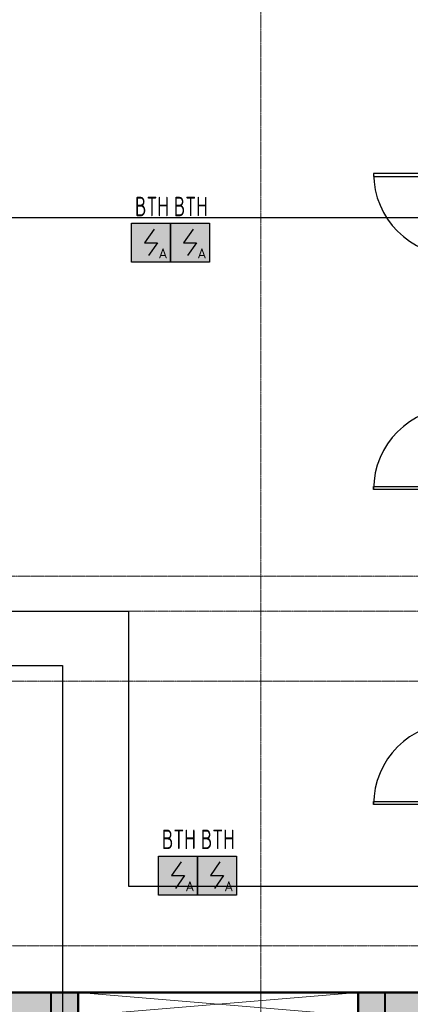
# Model space of a CAD drawing. Header units: millimetres. Extents: x -135639 to 224623, y -383017 to -59102.
# Tile 397 of 494: x 67913 to 72935, y -146871 to -134220. Entities that reach past the tile are written whole.
import ezdxf
from ezdxf.enums import TextEntityAlignment as Align

# ---------------------------------------------------------------- set-up
doc = ezdxf.new("R2010")
doc.units = ezdxf.units.MM
doc.linetypes.add('CONTINOUS', pattern=[0])
doc.linetypes.add('Линия сетки', pattern=[25, 20, -2.5, 0, -2.5])
for name, color, linetype, lineweight in [('#СПС_КЛ_R3', 190, 'Continuous', 30), ('A-200-M_WALL', 7, 'Continuous', 18), ('A-200-M_WALL_EXT', 7, 'Continuous', 18), ('A-200-M_WALL_INT', 7, 'Continuous', 18), ('A-200-M_WALL_PAT', 7, 'Continuous', 40), ('A-314-M_WINDOW', 7, 'Continuous', 18), ('A-325-M_DOOR', 7, 'Continuous', 18), ('A-325-M_DOOR__FRAME', 7, 'Continuous', 30), ('A-325-M_DOOR_PANEL', 7, 'Continuous', 30), ('Z-030-M_GRID', 7, 'Continuous', 9), ('Z-060-M_DETAIL', 7, 'Continuous', 18), ('ПС', 7, 'Continuous', 40), ('СС-011-ПОЖ-СИГНАЛИЗАЦИЯ', 1, 'Continuous', 30)]:
    doc.layers.add(name, color=color, linetype=linetype, lineweight=lineweight)
doc.styles.add('1111', font='isocpeur.ttf')

# ---------------------------------------------------------------- blocks, each defined once
blk = doc.blocks.new('101_Дверь_Однопольная - _ПЧ_Мет_1000х2000_ВРУ_ГРЩ_EIS60_Л-4454155-B1_-7_650_')
at = {"layer": 'A-325-M_DOOR', "color": 253, "lineweight": 30, "true_color": 0xaaaaaa}
for p, q in [((-585, 100), (-600, 100)), ((-600, 100), (-600, -15)), ((-585, -15), (-585, 100)), ((600, 100), (585, 100)), ((585, 100), (585, -15)), ((600, -15), (600, 100)), ((-600, -15), (-585, -15)), ((585, -15), (600, -15))]:
    blk.add_line(p, q, dxfattribs=at)
at = {"layer": 'A-325-M_DOOR__FRAME', "color": 253, "true_color": 0xaaaaaa}
for p, q in [((-525, 100), (-585, 100)), ((-585, 100), (-585, -15)), ((-525, 60), (-525, 100)), ((-515, 60), (-525, 60)), ((-515, -15), (-515, 60)), ((525, 60), (515, 60)), ((515, 60), (515, -15)), ((585, 100), (525, 100)), ((525, 100), (525, 60)), ((585, -15), (585, 100)), ((-585, -15), (-515, -15)), ((515, -15), (585, -15))]:
    blk.add_line(p, q, dxfattribs=at)
at = {"layer": 'A-325-M_DOOR_PANEL', "color": 253, "true_color": 0xaaaaaa}
for p, q in [((525, 1150), (485, 1150)), ((485, 1150), (485, 100)), ((525, 100), (525, 1150)), ((485, 100), (525, 100))]:
    blk.add_line(p, q, dxfattribs=at)
blk.add_arc((525, 100), 1050, 90, 180, dxfattribs=at)
blk = doc.blocks.new('101_Дверь_Однопольная - _ПЧ_Мет_1000х2000_ВРУ_ГРЩ_EIS60_Пр-4457117-B1_-7_650_')
at = {"layer": 'A-325-M_DOOR', "color": 253, "lineweight": 30, "true_color": 0xaaaaaa}
for p, q in [((-600, 100), (-585, 100)), ((-600, -15), (-600, 100)), ((-585, 100), (-585, -15)), ((585, -15), (585, 100)), ((585, 100), (600, 100)), ((600, 100), (600, -15)), ((-585, -15), (-600, -15)), ((600, -15), (585, -15))]:
    blk.add_line(p, q, dxfattribs=at)
at = {"layer": 'A-325-M_DOOR__FRAME', "color": 253, "true_color": 0xaaaaaa}
for p, q in [((-585, 100), (-525, 100)), ((-585, -15), (-585, 100)), ((-525, 100), (-525, 60)), ((-525, 60), (-515, 60)), ((-515, 60), (-515, -15)), ((515, 60), (525, 60)), ((515, -15), (515, 60)), ((525, 100), (585, 100)), ((525, 60), (525, 100)), ((585, 100), (585, -15)), ((-515, -15), (-585, -15)), ((585, -15), (515, -15))]:
    blk.add_line(p, q, dxfattribs=at)
at = {"layer": 'A-325-M_DOOR_PANEL', "color": 253, "true_color": 0xaaaaaa}
for p, q in [((-525, 1150), (-485, 1150)), ((-525, 100), (-525, 1150)), ((-485, 1150), (-485, 100)), ((-485, 100), (-525, 100))]:
    blk.add_line(p, q, dxfattribs=at)
blk.add_arc((-525, 100), 1050, 0, 90, dxfattribs=at)
blk = doc.blocks.new('101_Дверь_Однопольная - _ПЧ_Мет_1000х2000_Тех помещения_EI60_Пр-4449780-B1_-7_650_')
at = {"layer": 'A-325-M_DOOR', "color": 253, "lineweight": 30, "true_color": 0xaaaaaa}
for p, q in [((-600, 100), (-585, 100)), ((-600, -15), (-600, 100)), ((-585, 100), (-585, -15)), ((585, -15), (585, 100)), ((585, 100), (600, 100)), ((600, 100), (600, -15)), ((-585, -15), (-600, -15)), ((600, -15), (585, -15))]:
    blk.add_line(p, q, dxfattribs=at)
at = {"layer": 'A-325-M_DOOR__FRAME', "color": 253, "true_color": 0xaaaaaa}
for p, q in [((-585, 100), (-525, 100)), ((-585, -15), (-585, 100)), ((-525, 100), (-525, 60)), ((-525, 60), (-515, 60)), ((-515, 60), (-515, -15)), ((515, 60), (525, 60)), ((515, -15), (515, 60)), ((525, 100), (585, 100)), ((525, 60), (525, 100)), ((585, 100), (585, -15)), ((-515, -15), (-585, -15)), ((585, -15), (515, -15))]:
    blk.add_line(p, q, dxfattribs=at)
at = {"layer": 'A-325-M_DOOR_PANEL', "color": 253, "true_color": 0xaaaaaa}
for p, q in [((-525, 1150), (-485, 1150)), ((-525, 100), (-525, 1150)), ((-485, 1150), (-485, 100)), ((-485, 100), (-525, 100))]:
    blk.add_line(p, q, dxfattribs=at)
blk.add_arc((-525, 100), 1050, 0, 90, dxfattribs=at)
blk = doc.blocks.new('135_SLK_GD_AR_rvt-1-B1_-7_650_')
at = {"layer": 'A-200-M_WALL_PAT', "lineweight": 18, "true_color": 0xcbcbcb}
h = blk.add_hatch(color=9, dxfattribs=at)
h.paths.add_polyline_path([(80748, 45800), (80750, 45800), (80750, 46100), (80400, 46100), (80400, 45800), (80526, 45800)])
h.paths.add_polyline_path([(76781, 45800), (76800, 45800), (76800, 46100), (76450, 46100), (76450, 45800), (76770, 45800)])
at = {"layer": 'A-200-M_WALL', "color": 253, "lineweight": 40, "true_color": 0xaaaaaa}
for p, q in [((76450, 46100), (76450, 45800)), ((76800, 46100), (76450, 46100)), ((76450, 46100), (76800, 46100)), ((80750, 46100), (80400, 46100)), ((80400, 46100), (80750, 46100)), ((80750, 45800), (80750, 46100))]:
    blk.add_line(p, q, dxfattribs=at)
at = {"layer": 'A-200-M_WALL_INT', "color": 253, "lineweight": 40, "true_color": 0xaaaaaa}
for p, q in [((75350, 46100), (76450, 46100)), ((76800, 46102), (75352, 46102)), ((76800, 46100), (76800, 46102)), ((81575, 46102), (80400, 46102)), ((80400, 46102), (80400, 46100)), ((80750, 46100), (81575, 46100))]:
    blk.add_line(p, q, dxfattribs=at)
at = {"layer": 'A-325-M_DOOR', "color": 253, "lineweight": 18, "true_color": 0xaaaaaa, "rotation": 89.99999999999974}
for name, p in [('101_Дверь_Однопольная - _ПЧ_Мет_1000х2000_ВРУ_ГРЩ_EIS60_Л-4454155-B1_-7_650_', (81750, 56100)), ('101_Дверь_Однопольная - _ПЧ_Мет_1000х2000_ВРУ_ГРЩ_EIS60_Пр-4457117-B1_-7_650_', (81750, 53090)), ('101_Дверь_Однопольная - _ПЧ_Мет_1000х2000_Тех помещения_EI60_Пр-4449780-B1_-7_650_', (81750, 49040))]:
    blk.add_blockref(name, p, dxfattribs=at)
blk = doc.blocks.new('231_Отверстие прямоуг _Окно_Стена_ - Отверстие-2006471-B1_-7_650_')
at = {"layer": 'A-314-M_WINDOW', "color": 253, "lineweight": 50, "true_color": 0xaaaaaa}
for p, q in [((-1675, -150), (-1675, 150)), ((-1675, 150), (1925, 150)), ((1925, 150), (1925, -150)), ((1925, -150), (-1675, -150))]:
    blk.add_line(p, q, dxfattribs=at)
at = {"layer": 'Z-060-M_DETAIL', "color": 253, "true_color": 0xaaaaaa}
for p, q in [((-1675, 150), (-1675, -150)), ((1925, 150), (-1675, 150)), ((1925, 150), (-1675, -150)), ((-1675, 150), (1925, -150)), ((1925, 150), (1925, -150)), ((-1675, -150), (1925, -150))]:
    blk.add_line(p, q, dxfattribs=at)
blk = doc.blocks.new('135_SLK_GD_KR_rvt-1-B1_-7_650_')
at = {"layer": 'A-200-M_WALL_PAT', "lineweight": 9, "true_color": 0xaaaaaa}
h = blk.add_hatch(dxfattribs=at)
h.set_pattern_fill('FP_20', color=253, style=0, pattern_type=2)
h.set_pattern_definition([(45, (0, 0), (-314.309, 314.309), []), (45, (314.3, 0), (-314.309, 314.309), [555.625, -111.125, 3.353, -107.772])])
h.paths.add_polyline_path([(146549, 45800), (146627, 46100), (138750, 46100), (138750, 45800), (139122, 45800)])
h.paths.add_polyline_path([(137750, 45800), (137750, 46100), (130100, 46100), (130100, 45800), (131590, 45800)])
h.paths.add_polyline_path([(126500, 45800), (126500, 46100), (125500, 46100), (125500, 45800), (125941, 45800)])
h.paths.add_polyline_path([(121900, 45800), (121900, 46100), (80400, 46100), (80400, 45800), (120292, 45800)])
h.paths.add_polyline_path([(76770, 45800), (76800, 45800), (76800, 46100), (75400, 46100), (75400, 45800), (76769, 45800)])
at = {"layer": 'A-200-M_WALL_EXT', "color": 253, "lineweight": 40, "true_color": 0xaaaaaa}
for p, q in [((76800, 46100), (75400, 46100)), ((86950, 46100), (80400, 46100))]:
    blk.add_line(p, q, dxfattribs=at)
at = {"layer": 'A-314-M_WINDOW', "color": 253, "lineweight": 18, "true_color": 0xaaaaaa}
blk.add_blockref('231_Отверстие прямоуг _Окно_Стена_ - Отверстие-2006471-B1_-7_650_', (78475, 45950), dxfattribs=at)
blk = doc.blocks.new('-1 эт')
at = {"layer": 'Z-030-M_GRID', "color": 253, "linetype": 'Линия сетки', "true_color": 0xaaaaaa}
for p, q in [((79150, -19696.3), (79150, 133719.9)), ((154678.5, 51450), (-3681.2, 51450)), ((155950.9, 51000), (-3681.2, 51000)), ((155948.6, 50100), (-3681.2, 50100)), ((155948.8, 46700), (-3681, 46700))]:
    blk.add_line(p, q, dxfattribs=at)
at = {"lineweight": 5}
for name in ['135_SLK_GD_KR_rvt-1-B1_-7_650_', '135_SLK_GD_AR_rvt-1-B1_-7_650_']:
    blk.add_blockref(name, (0, 0), dxfattribs=at)
blk = doc.blocks.new('*U4706')
at = {"lineweight": 35, "true_color": 0xffffff}
h = blk.add_hatch(color=7, dxfattribs=at)
h.dxf.hatch_style = 1
h.paths.add_polyline_path([(0, 500), (0, 0), (500, 0), (500, 500)])
at = {"color": 1, "linetype": 'ByBlock', "lineweight": -2}
for p, q in [((289, 426), (167, 250)), ((167, 250), (333, 250)), ((333, 250), (219, 86))]:
    blk.add_line(p, q, dxfattribs=at)
at = {"color": 1, "linetype": 'ByBlock', "lineweight": -2, "ltscale": 0.1}
blk.add_lwpolyline([(0, 500), (500, 500), (500, 0), (0, 0)], close=True, dxfattribs=at)
at = {"color": 1, "linetype": 'ByBlock', "lineweight": -2, "ltscale": 1000, "style": '1111'}
blk.add_text('A', height=128, dxfattribs=at).set_placement((403, 49), align=Align.CENTER)
at = {"color": 0, "linetype": 'ByBlock', "lineweight": -2, "style": '1111'}
blk.add_attdef('INDEX', (-63, -235), '', height=125, dxfattribs=at)
at = {"color": 0, "linetype": 'ByBlock', "lineweight": -2, "style": '1111', "flags": 1}
for tag, p in [('NAME_DEVICE', (-64, -421)), ('NUM_POM', (-82, -847))]:
    blk.add_attdef(tag, p, '', height=125, dxfattribs=at)
at = {"color": 0, "linetype": 'ByBlock', "lineweight": -2, "style": '1111', "width": 0.7}
blk.add_attdef('NUM_DEVICE', (-64, -630), '', height=125, dxfattribs=at)

msp = doc.modelspace()

# ---------------------------------------------------------------- linework, layer by layer
at = {"layer": '#СПС_КЛ_R3', "lineweight": 30}
msp.add_lwpolyline([(63531, -142519), (68465, -142519), (68465, -163726), (83161, -163726), (83161, -166819), (84106, -166819), (84106, -163034), (106528, -163034), (106528, -155092), (118370, -155092), (118370, -109683), (77625, -109683), (77625, -114995), (73186, -114995), (73186, -126642), (82528, -126642), (82528, -153503), (72465, -153503), (69419, -153503), (68465, -152249)], dxfattribs=at)
at = {"layer": 'СС-011-ПОЖ-СИГНАЛИЗАЦИЯ', "lineweight": 30}
msp.add_lwpolyline([(60781, -141821), (69312, -141821), (69312, -143467), (69312, -145354), (77041, -145354), (77041, -144481), (76214, -144481), (76214, -139507), (77267, -139507), (77267, -136338), (74125, -136338), (74125, -136764), (50268, -136764)], dxfattribs=at)

# ---------------------------------------------------------------- block references
msp.add_blockref('-1 эт', (-8137, -192821))
at = {"layer": 'ПС', "color": 7, "linetype": 'CONTINOUS', "lineweight": 30, "ltscale": 100}
ref = msp.add_blockref('*U4706', (69352, -137336), dxfattribs=dict(at, xscale=1.000736, yscale=1.000736, zscale=1.000736))
ref.add_attrib('NUM_DEVICE', 'BTH', dxfattribs={"layer": '0', "color": 0, "linetype": 'ByBlock', "lineweight": -2, "ltscale": 100, "height": 250.2, "style": '1111', "width": 0.7}).set_placement((69614, -136745), align=Align.CENTER)
ref = msp.add_blockref('*U4706', (69852, -137336), dxfattribs=dict(at, xscale=1.000736, yscale=1.000736, zscale=1.000736))
ref.add_attrib('NUM_DEVICE', 'BTH', dxfattribs={"layer": '0', "color": 0, "linetype": 'ByBlock', "lineweight": -2, "ltscale": 100, "height": 250.2, "style": '1111', "width": 0.7}).set_placement((70113, -136745), align=Align.CENTER)
ref = msp.add_blockref('*U4706', (69698, -145468), dxfattribs=dict(at, xscale=1.000736, yscale=1.000736, zscale=1.000736))
ref.add_attrib('NUM_DEVICE', 'BTH', dxfattribs={"layer": '0', "color": 0, "linetype": 'ByBlock', "lineweight": -2, "ltscale": 100, "height": 250.2, "style": '1111', "width": 0.7}).set_placement((69960, -144877), align=Align.CENTER)
ref = msp.add_blockref('*U4706', (70198, -145468), dxfattribs=dict(at, xscale=1.000736, yscale=1.000736, zscale=1.000736))
ref.add_attrib('NUM_DEVICE', 'BTH', dxfattribs={"layer": '0', "color": 0, "linetype": 'ByBlock', "lineweight": -2, "ltscale": 100, "height": 250.2, "style": '1111', "width": 0.7}).set_placement((70460, -144877), align=Align.CENTER)

doc.saveas('drawing.dxf')
